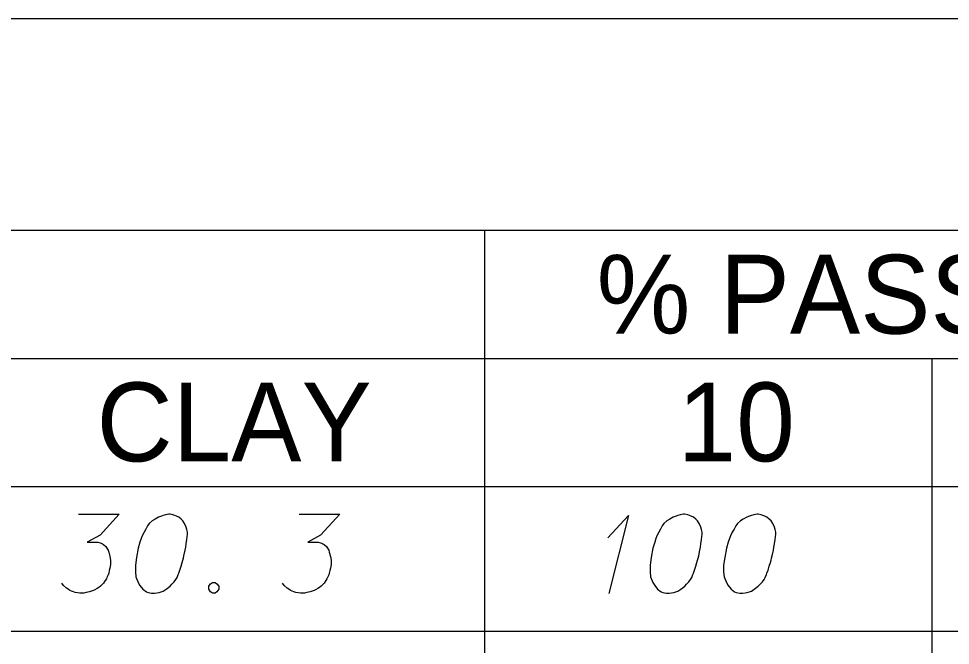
# Model space of a CAD drawing. Extents: x 2074207 to 2076812, y 516372 to 523312.
# Drawn here: x 2076621.8 to 2076678.5, y 519910.4 to 519948.6 of the extents above; entities that cross this region are included whole.
import ezdxf

# ---------------------------------------------------------------- set-up
doc = ezdxf.new("R2010")
doc.units = 0
for name, color, linetype in [('Prop DirtTable_ Soil Test Results - Outline (Major)', 7, 'Continuous'), ('Prop DirtTable_ Soil Test Results - Outline (Minor)', 7, 'Continuous'), ('Prop DirtTable_ Soil Test Results - Tx (Header - Small)', 7, 'Continuous'), ('Prop DirtTable_ Soil Test Results - Tx (Sample Data)', 7, 'Continuous')]:
    doc.layers.add(name, color=color, linetype=linetype)

msp = doc.modelspace()

# ---------------------------------------------------------------- linework, layer by layer
at = {"layer": 'Prop DirtTable_ Soil Test Results - Outline (Major)'}
for p, q in [((2076260.609, 519948.582), (2076811.903, 519948.582)), ((2076260.609, 519920.097), (2076811.903, 519920.097)), ((2076260.609, 519920.097), (2076811.903, 519920.097))]:
    msp.add_line(p, q, dxfattribs=at)
at = {"layer": 'Prop DirtTable_ Soil Test Results - Outline (Minor)'}
for p, q in [((2076260.609, 519935.697), (2076811.903, 519935.697)), ((2076650.154, 519935.697), (2076650.154, 519911.297)), ((2076526.074, 519927.897), (2076731.93, 519927.897)), ((2076677.413, 519927.897), (2076677.413, 519911.297)), ((2076260.609, 519911.297), (2076811.903, 519911.297)), ((2076260.609, 519911.297), (2076811.903, 519911.297)), ((2076650.154, 519911.297), (2076650.154, 519902.497)), ((2076677.413, 519911.297), (2076677.413, 519902.497))]:
    msp.add_line(p, q, dxfattribs=at)
at = {"layer": 'Prop DirtTable_ Soil Test Results - Tx (Sample Data)'}
for points in [[(2076625.419, 519918.418), (2076627.888, 519918.418), (2076626.724, 519917.133), (2076625.948, 519916.718), (2076626.583, 519916.718), (2076626.724, 519916.68), (2076626.794, 519916.642), (2076626.865, 519916.604), (2076626.935, 519916.567), (2076627.077, 519916.453), (2076627.147, 519916.34), (2076627.218, 519916.226), (2076627.253, 519916.113), (2076627.323, 519915.848), (2076627.359, 519915.622), (2076627.359, 519915.508), (2076627.359, 519915.357), (2076627.323, 519915.13), (2076627.288, 519914.979), (2076627.253, 519914.828), (2076627.218, 519914.715), (2076627.182, 519914.639), (2076627.147, 519914.563), (2076627.112, 519914.488), (2076627.041, 519914.374), (2076626.935, 519914.223), (2076626.83, 519914.11), (2076626.759, 519914.034), (2076626.653, 519913.959), (2076626.547, 519913.883), (2076626.406, 519913.807), (2076626.336, 519913.77), (2076626.089, 519913.694), (2076625.877, 519913.656), (2076625.736, 519913.618), (2076625.489, 519913.618), (2076625.207, 519913.656), (2076625.101, 519913.694), (2076624.995, 519913.732), (2076624.889, 519913.77), (2076624.784, 519913.845), (2076624.678, 519913.921), (2076624.501, 519914.072), (2076624.396, 519914.223)], [(2076630.992, 519918.418), (2076630.922, 519918.418), (2076630.71, 519918.381), (2076630.569, 519918.343), (2076630.463, 519918.305), (2076630.287, 519918.23), (2076630.075, 519918.116), (2076629.899, 519918.003), (2076629.722, 519917.852), (2076629.616, 519917.7), (2076629.511, 519917.511), (2076629.405, 519917.322), (2076629.299, 519917.096), (2076629.228, 519916.944), (2076629.158, 519916.718), (2076629.052, 519916.34), (2076628.946, 519915.773), (2076628.876, 519915.319), (2076628.876, 519914.904), (2076628.911, 519914.601), (2076629.052, 519914.261), (2076629.158, 519914.072), (2076629.334, 519913.845), (2076629.546, 519913.694), (2076629.652, 519913.656), (2076629.863, 519913.618), (2076630.04, 519913.618), (2076630.322, 519913.656), (2076630.569, 519913.732), (2076630.745, 519913.845), (2076630.992, 519914.034), (2076631.098, 519914.148), (2076631.239, 519914.299), (2076631.345, 519914.45), (2076631.415, 519914.563), (2076631.486, 519914.752), (2076631.521, 519914.828), (2076631.592, 519915.017), (2076631.662, 519915.244), (2076631.733, 519915.47), (2076631.768, 519915.622), (2076631.803, 519915.735), (2076631.839, 519915.886), (2076631.909, 519916.226), (2076631.945, 519916.415), (2076631.98, 519916.604), (2076632.015, 519916.869), (2076632.05, 519917.209), (2076632.05, 519917.322), (2076632.015, 519917.474), (2076631.98, 519917.625), (2076631.874, 519917.852), (2076631.768, 519918.003), (2076631.662, 519918.116), (2076631.521, 519918.23), (2076631.38, 519918.305), (2076631.274, 519918.343), (2076631.169, 519918.381), (2076630.992, 519918.418)], [(2076638.859, 519918.418), (2076641.328, 519918.418), (2076640.164, 519917.133), (2076639.388, 519916.718), (2076640.023, 519916.718), (2076640.164, 519916.68), (2076640.234, 519916.642), (2076640.305, 519916.604), (2076640.375, 519916.567), (2076640.517, 519916.453), (2076640.587, 519916.34), (2076640.658, 519916.226), (2076640.693, 519916.113), (2076640.763, 519915.848), (2076640.799, 519915.622), (2076640.799, 519915.508), (2076640.799, 519915.357), (2076640.763, 519915.13), (2076640.728, 519914.979), (2076640.693, 519914.828), (2076640.658, 519914.715), (2076640.622, 519914.639), (2076640.587, 519914.563), (2076640.552, 519914.488), (2076640.481, 519914.374), (2076640.375, 519914.223), (2076640.27, 519914.11), (2076640.199, 519914.034), (2076640.093, 519913.959), (2076639.987, 519913.883), (2076639.846, 519913.807), (2076639.776, 519913.77), (2076639.529, 519913.694), (2076639.317, 519913.656), (2076639.176, 519913.618), (2076638.929, 519913.618), (2076638.647, 519913.656), (2076638.541, 519913.694), (2076638.435, 519913.732), (2076638.329, 519913.77), (2076638.224, 519913.845), (2076638.118, 519913.921), (2076637.941, 519914.072), (2076637.836, 519914.223)], [(2076657.66, 519916.982), (2076658.93, 519918.343), (2076657.731, 519913.581)], [(2076662.352, 519918.418), (2076662.282, 519918.418), (2076662.07, 519918.381), (2076661.929, 519918.343), (2076661.823, 519918.305), (2076661.647, 519918.23), (2076661.435, 519918.116), (2076661.259, 519918.003), (2076661.082, 519917.852), (2076660.976, 519917.7), (2076660.871, 519917.511), (2076660.765, 519917.322), (2076660.659, 519917.096), (2076660.588, 519916.944), (2076660.518, 519916.718), (2076660.412, 519916.34), (2076660.306, 519915.773), (2076660.236, 519915.319), (2076660.236, 519914.904), (2076660.271, 519914.601), (2076660.412, 519914.261), (2076660.518, 519914.072), (2076660.694, 519913.845), (2076660.906, 519913.694), (2076661.012, 519913.656), (2076661.223, 519913.618), (2076661.4, 519913.618), (2076661.682, 519913.656), (2076661.929, 519913.732), (2076662.105, 519913.845), (2076662.352, 519914.034), (2076662.458, 519914.148), (2076662.599, 519914.299), (2076662.705, 519914.45), (2076662.775, 519914.563), (2076662.846, 519914.752), (2076662.881, 519914.828), (2076662.952, 519915.017), (2076663.022, 519915.244), (2076663.093, 519915.47), (2076663.128, 519915.622), (2076663.163, 519915.735), (2076663.199, 519915.886), (2076663.269, 519916.226), (2076663.305, 519916.415), (2076663.34, 519916.604), (2076663.375, 519916.869), (2076663.41, 519917.209), (2076663.41, 519917.322), (2076663.375, 519917.474), (2076663.34, 519917.625), (2076663.234, 519917.852), (2076663.128, 519918.003), (2076663.022, 519918.116), (2076662.881, 519918.23), (2076662.74, 519918.305), (2076662.634, 519918.343), (2076662.529, 519918.381), (2076662.352, 519918.418)], [(2076666.832, 519918.418), (2076666.762, 519918.418), (2076666.55, 519918.381), (2076666.409, 519918.343), (2076666.303, 519918.305), (2076666.127, 519918.23), (2076665.915, 519918.116), (2076665.739, 519918.003), (2076665.562, 519917.852), (2076665.456, 519917.7), (2076665.351, 519917.511), (2076665.245, 519917.322), (2076665.139, 519917.096), (2076665.068, 519916.944), (2076664.998, 519916.718), (2076664.892, 519916.34), (2076664.786, 519915.773), (2076664.716, 519915.319), (2076664.716, 519914.904), (2076664.751, 519914.601), (2076664.892, 519914.261), (2076664.998, 519914.072), (2076665.174, 519913.845), (2076665.386, 519913.694), (2076665.492, 519913.656), (2076665.703, 519913.618), (2076665.88, 519913.618), (2076666.162, 519913.656), (2076666.409, 519913.732), (2076666.585, 519913.845), (2076666.832, 519914.034), (2076666.938, 519914.148), (2076667.079, 519914.299), (2076667.185, 519914.45), (2076667.255, 519914.563), (2076667.326, 519914.752), (2076667.361, 519914.828), (2076667.432, 519915.017), (2076667.502, 519915.244), (2076667.573, 519915.47), (2076667.608, 519915.622), (2076667.643, 519915.735), (2076667.679, 519915.886), (2076667.749, 519916.226), (2076667.785, 519916.415), (2076667.82, 519916.604), (2076667.855, 519916.869), (2076667.89, 519917.209), (2076667.89, 519917.322), (2076667.855, 519917.474), (2076667.82, 519917.625), (2076667.714, 519917.852), (2076667.608, 519918.003), (2076667.502, 519918.116), (2076667.361, 519918.23), (2076667.22, 519918.305), (2076667.114, 519918.343), (2076667.009, 519918.381), (2076666.832, 519918.418)], [(2076633.567, 519914.261), (2076633.744, 519914.261), (2076633.849, 519914.185), (2076633.955, 519914.034), (2076633.955, 519913.845), (2076633.849, 519913.694), (2076633.744, 519913.618), (2076633.567, 519913.618), (2076633.461, 519913.694), (2076633.356, 519913.845), (2076633.356, 519914.034), (2076633.461, 519914.185), (2076633.567, 519914.261)]]:
    msp.add_lwpolyline(points, dxfattribs=at)

# ---------------------------------------------------------------- texts
at = {"layer": 'Prop DirtTable_ Soil Test Results - Tx (Header - Small)'}
for s, height, p in [('% PASSING (SIEVES)', 4.79998, (2076656.984, 519929.407)), ('CLAY', 4.8, (2076626.513, 519921.632)), ('10', 4.8, (2076661.92, 519921.632))]:
    msp.add_text(s, height=height, dxfattribs=at).set_placement(p)

doc.saveas('drawing.dxf')
